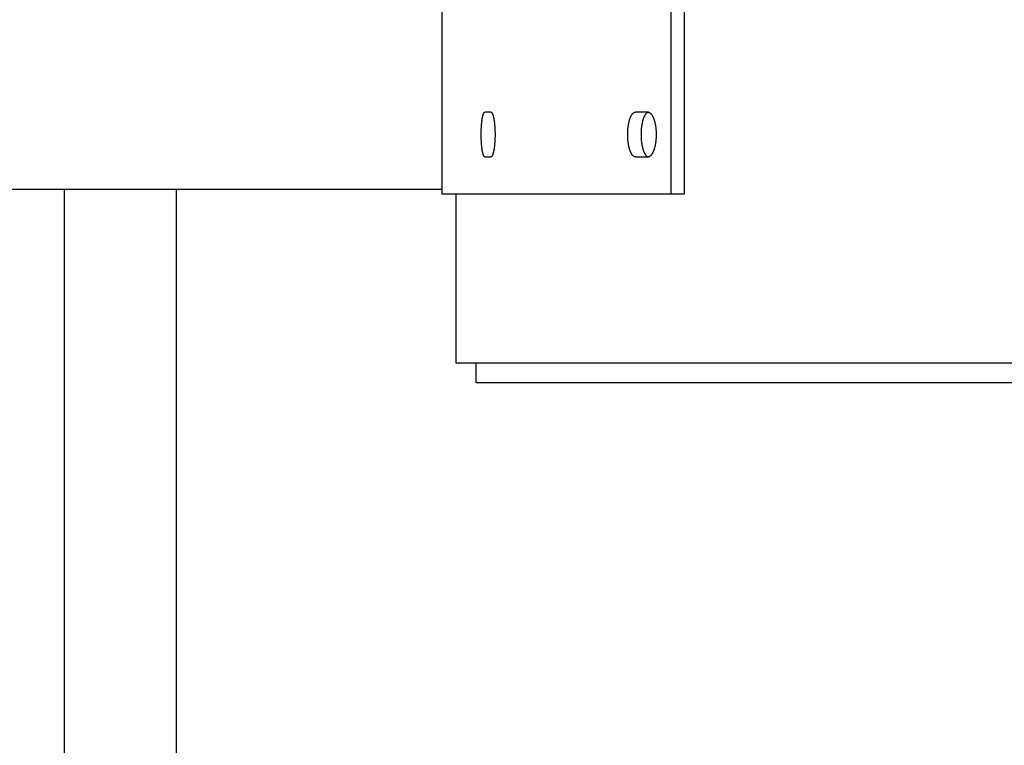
# Model space of a CAD drawing. Header units: inches. Extents: x 24 to 1128, y -58 to 748.
# Tile 299 of 656: x 387 to 399, y 607 to 616. Entities that reach past the tile are written whole.
import ezdxf

# ---------------------------------------------------------------- set-up
doc = ezdxf.new("R2010")
doc.units = ezdxf.units.IN
doc.header["$LTSCALE"] = 32
doc.header["$MEASUREMENT"] = 0
doc.layers.add('Dimension (ANSI)', color=7, linetype='Continuous', lineweight=25)
doc.layers.add('Visible (ANSI)', color=7, linetype='Continuous', lineweight=30)
doc.styles.add('Note Text (ANSI)', font='tahoma.ttf')
doc.dimstyles.new('SB Fraction-16 (ANSI)', dxfattribs={"dimscale": 32, "dimtxt": 0.125, "dimasz": 0.098425, "dimexe": 0.125, "dimexo": 0.0625, "dimgap": 0.031496, "dimtad": 0, "dimtih": 1, "dimtoh": 1, "dimdec": 4, "dimrnd": 1e-08, "dimzin": 0, "dimdsep": 46, "dimlunit": 5, "dimtxsty": 'Note Text (ANSI)', "dimcen": 0.09, "dimdle": 0.393701, "dimclrd": 256, "dimclre": 256, "dimclrt": 256, "dimadec": 0, "dimazin": 3, "dimtfac": 0.96, "dimtofl": 0, "dimtmove": 0, "dimatfit": 3, "dimfxl": 1, "dimfrac": 2, "dimtolj": 1, "dimtzin": 12, "dimlwd": -1, "dimlwe": -1, "dimarcsym": 0})

# ---------------------------------------------------------------- blocks, each defined once
blk = doc.blocks.new('*D19')
at = {"layer": 'Defpoints', "color": 0, "transparency": 16777216}
for p in [(494.281, 695.44), (330.501, 563.44), (494.281, 563.44)]:
    blk.add_point(p, dxfattribs=at)
at = {"layer": 'Dimension (ANSI)', "transparency": 16777216}
for p, q in [((492.281, 695.44), (326.501, 695.44)), ((330.501, 692.29), (330.501, 632.531)), ((330.501, 566.589), (330.501, 626.349)), ((492.281, 563.44), (326.501, 563.44))]:
    blk.add_line(p, q, dxfattribs=at)
for points in [[(329.976, 692.29), (331.026, 692.29), (330.501, 695.44)], [(329.976, 566.589), (331.026, 566.589), (330.501, 563.44)]]:
    blk.add_solid(points, dxfattribs=at)
at = {"layer": 'Dimension (ANSI)', "transparency": 16777216, "insert": (326.421, 631.523), "char_height": 4, "attachment_point": 1, "style": 'Note Text (ANSI)'}
blk.add_mtext('\\A1;132', dxfattribs=at)

msp = doc.modelspace()

# ---------------------------------------------------------------- linework, layer by layer
at = {"layer": 'Visible (ANSI)'}
for p, q in [((394.9207, 613.68978), (394.9207, 629.68978)), ((395.08612, 629.68978), (395.08612, 613.68978)), ((392.03541, 619.43978), (392.03541, 613.68978)), ((392.65184, 614.72103), (392.57567, 614.72103)), ((394.62888, 614.72103), (394.47203, 614.72103)), ((392.57567, 614.15853), (392.65184, 614.15853)), ((394.47203, 614.15853), (394.62888, 614.15853)), ((382.90563, 613.75228), (392.03541, 613.75228)), ((387.28063, 593.06478), (387.28063, 613.75228)), ((388.69063, 593.06478), (388.69063, 613.75228)), ((394.9207, 613.68978), (392.03541, 613.68978)), ((392.21443, 611.56478), (392.21443, 613.68978)), ((395.08612, 613.68978), (394.9207, 613.68978)), ((426.94495, 611.56478), (392.21443, 611.56478)), ((392.46443, 611.31478), (392.46443, 611.56478)), ((426.96555, 611.31478), (392.46443, 611.31478))]:
    msp.add_line(p, q, dxfattribs=at)
for points, knots in [([(392.57567, 614.15853), (392.57484, 614.15853), (392.57402, 614.15866), (392.5732, 614.15892), (392.57237, 614.15917), (392.57155, 614.15956), (392.57073, 614.16007), (392.56991, 614.16058), (392.5691, 614.16122), (392.56829, 614.16199), (392.56748, 614.16276), (392.56667, 614.16366), (392.56587, 614.16468), (392.56507, 614.1657), (392.56427, 614.16684), (392.56348, 614.16811), (392.56269, 614.16938), (392.56191, 614.17078), (392.56113, 614.1723), (392.56036, 614.17381), (392.55959, 614.17545), (392.55883, 614.17721), (392.55849, 614.178), (392.55815, 614.17881), (392.55781, 614.17965), (392.5574, 614.18068), (392.55699, 614.18174), (392.55658, 614.18285), (392.55584, 614.18484), (392.5551, 614.18696), (392.55438, 614.18918), (392.55366, 614.19141), (392.55295, 614.19376), (392.55225, 614.19621), (392.55155, 614.19867), (392.55086, 614.20123), (392.55018, 614.2039), (392.5495, 614.20658), (392.54884, 614.20936), (392.54819, 614.21224), (392.54754, 614.21513), (392.5469, 614.21812), (392.54627, 614.22121), (392.54565, 614.22429), (392.54504, 614.22748), (392.54444, 614.23077), (392.54384, 614.23405), (392.54326, 614.23743), (392.5427, 614.24091), (392.54267, 614.24107), (392.54264, 614.24123), (392.54262, 614.24139), (392.54208, 614.24471), (392.54155, 614.24811), (392.54104, 614.25159), (392.54051, 614.25524), (392.53999, 614.25897), (392.53949, 614.26278), (392.53898, 614.2666), (392.5385, 614.27049), (392.53803, 614.27447), (392.53756, 614.27844), (392.53711, 614.28248), (392.53667, 614.2866), (392.53624, 614.29072), (392.53582, 614.2949), (392.53543, 614.29915), (392.53503, 614.3034), (392.53465, 614.30772), (392.53429, 614.3121), (392.53393, 614.31646), (392.53359, 614.3209), (392.53326, 614.32539), (392.53307, 614.32805), (392.53289, 614.33073), (392.53271, 614.33343), (392.53259, 614.33527), (392.53247, 614.33713), (392.53235, 614.33899), (392.53207, 614.34358), (392.5318, 614.34821), (392.53156, 614.35287), (392.53131, 614.35754), (392.53109, 614.36225), (392.53088, 614.36699), (392.53068, 614.37173), (392.53049, 614.3765), (392.53033, 614.3813), (392.53016, 614.3861), (392.53002, 614.39093), (392.5299, 614.39578), (392.52977, 614.40063), (392.52967, 614.4055), (392.52959, 614.41038), (392.5295, 614.41526), (392.52944, 614.42015), (392.5294, 614.42506), (392.52936, 614.42996), (392.52934, 614.43487), (392.52934, 614.43978), (392.52934, 614.44045), (392.52934, 614.44112), (392.52934, 614.44179), (392.52934, 614.44603), (392.52936, 614.45027), (392.5294, 614.4545), (392.52944, 614.4594), (392.5295, 614.4643), (392.52959, 614.46918), (392.52967, 614.47406), (392.52977, 614.47893), (392.5299, 614.48378), (392.53002, 614.48863), (392.53016, 614.49345), (392.53033, 614.49825), (392.53049, 614.50306), (392.53068, 614.50783), (392.53088, 614.51257), (392.53109, 614.51731), (392.53131, 614.52202), (392.53156, 614.52669), (392.5318, 614.53135), (392.53207, 614.53598), (392.53235, 614.54057), (392.53247, 614.54249), (392.53259, 614.54439), (392.53272, 614.54629), (392.53289, 614.54894), (392.53307, 614.55157), (392.53326, 614.55417), (392.53359, 614.55866), (392.53393, 614.56309), (392.53429, 614.56746), (392.53465, 614.57184), (392.53503, 614.57616), (392.53543, 614.5804), (392.53582, 614.58466), (392.53624, 614.58884), (392.53667, 614.59296), (392.53711, 614.59708), (392.53756, 614.60112), (392.53803, 614.60509), (392.5385, 614.60906), (392.53898, 614.61296), (392.53949, 614.61678), (392.53999, 614.62059), (392.54051, 614.62432), (392.54104, 614.62797), (392.54134, 614.62997), (392.54163, 614.63194), (392.54194, 614.63389), (392.54219, 614.6355), (392.54244, 614.63708), (392.5427, 614.63865), (392.54326, 614.64213), (392.54384, 614.64551), (392.54444, 614.64879), (392.54504, 614.65208), (392.54565, 614.65526), (392.54627, 614.65835), (392.5469, 614.66144), (392.54754, 614.66443), (392.54819, 614.66732), (392.54884, 614.6702), (392.5495, 614.67298), (392.55018, 614.67566), (392.55086, 614.67833), (392.55155, 614.68089), (392.55225, 614.68335), (392.55295, 614.6858), (392.55366, 614.68815), (392.55438, 614.69038), (392.55495, 614.69212), (392.55552, 614.69379), (392.55609, 614.69539), (392.55625, 614.69584), (392.55642, 614.69628), (392.55658, 614.69671), (392.55732, 614.69871), (392.55807, 614.70059), (392.55883, 614.70235), (392.55959, 614.70411), (392.56036, 614.70575), (392.56113, 614.70726), (392.56191, 614.70878), (392.56269, 614.71018), (392.56348, 614.71145), (392.5642, 614.71259), (392.56491, 614.71364), (392.56564, 614.71458), (392.56571, 614.71468), (392.56579, 614.71479), (392.56587, 614.71488), (392.56667, 614.71591), (392.56748, 614.7168), (392.56829, 614.71757), (392.5691, 614.71834), (392.56991, 614.71898), (392.57073, 614.71949), (392.57155, 614.72), (392.57237, 614.72039), (392.5732, 614.72064), (392.57402, 614.7209), (392.57485, 614.72103), (392.57567, 614.72103)], [0, 0, 0, 0, 0.03753375, 0.03753375, 0.03753375, 0.07511791, 0.07511791, 0.07511791, 0.11273262, 0.11273262, 0.11273262, 0.15035619, 0.15035619, 0.15035619, 0.18796453, 0.18796453, 0.18796453, 0.22553089, 0.22553089, 0.22553089, 0.26302586, 0.26302586, 0.26302586, 0.2798106, 0.2798106, 0.2798106, 0.30044934, 0.30044934, 0.30044934, 0.33792873, 0.33792873, 0.33792873, 0.37546152, 0.37546152, 0.37546152, 0.41302294, 0.41302294, 0.41302294, 0.45058705, 0.45058705, 0.45058705, 0.48812737, 0.48812737, 0.48812737, 0.5256175, 0.5256175, 0.5256175, 0.56303181, 0.56303181, 0.56303181, 0.56477401, 0.56477401, 0.56477401, 0.60044105, 0.60044105, 0.60044105, 0.63792676, 0.63792676, 0.63792676, 0.67545329, 0.67545329, 0.67545329, 0.71298763, 0.71298763, 0.71298763, 0.75050087, 0.75050087, 0.75050087, 0.78796941, 0.78796941, 0.78796941, 0.82537629, 0.82537629, 0.82537629, 0.84754982, 0.84754982, 0.84754982, 0.86272882, 0.86272882, 0.86272882, 0.90015553, 0.90015553, 0.90015553, 0.93764653, 0.93764653, 0.93764653, 0.97516097, 0.97516097, 0.97516097, 1.01266632, 1.01266632, 1.01266632, 1.05013871, 1.05013871, 1.05013871, 1.08756226, 1.08756226, 1.08756226, 1.12492751, 1.12492751, 1.12492751, 1.13001951, 1.13001951, 1.13001951, 1.16227609, 1.16227609, 1.16227609, 1.19968134, 1.19968134, 1.19968134, 1.23713593, 1.23713593, 1.23713593, 1.27462498, 1.27462498, 1.27462498, 1.31212556, 1.31212556, 1.31212556, 1.34960602, 1.34960602, 1.34960602, 1.38702631, 1.38702631, 1.38702631, 1.40264214, 1.40264214, 1.40264214, 1.42437437, 1.42437437, 1.42437437, 1.46177282, 1.46177282, 1.46177282, 1.49922853, 1.49922853, 1.49922853, 1.5367238, 1.5367238, 1.5367238, 1.57423437, 1.57423437, 1.57423437, 1.61173071, 1.61173071, 1.61173071, 1.64917929, 1.64917929, 1.64917929, 1.66966031, 1.66966031, 1.66966031, 1.68656443, 1.68656443, 1.68656443, 1.72400456, 1.72400456, 1.72400456, 1.76150515, 1.76150515, 1.76150515, 1.79904069, 1.79904069, 1.79904069, 1.83658493, 1.83658493, 1.83658493, 1.87411158, 1.87411158, 1.87411158, 1.91159491, 1.91159491, 1.91159491, 1.94085364, 1.94085364, 1.94085364, 1.94901384, 1.94901384, 1.94901384, 1.98644045, 1.98644045, 1.98644045, 2.02389104, 2.02389104, 2.02389104, 2.06133937, 2.06133937, 2.06133937, 2.09513944, 2.09513944, 2.09513944, 2.09876243, 2.09876243, 2.09876243, 2.13620255, 2.13620255, 2.13620255, 2.17368058, 2.17368058, 2.17368058, 2.21117397, 2.21117397, 2.21117397, 2.24866188, 2.24866188, 2.24866188, 2.24866188]), ([(392.65184, 614.72103), (392.65273, 614.72103), (392.65361, 614.7209), (392.65449, 614.72064), (392.65538, 614.72039), (392.65626, 614.72), (392.65714, 614.71949), (392.65802, 614.71898), (392.6589, 614.71833), (392.65978, 614.71757), (392.66066, 614.7168), (392.66153, 614.7159), (392.6624, 614.71488), (392.66327, 614.71386), (392.66414, 614.71272), (392.665, 614.71145), (392.66586, 614.71018), (392.66672, 614.70878), (392.66757, 614.70726), (392.66842, 614.70575), (392.66926, 614.70411), (392.6701, 614.70235), (392.67047, 614.70156), (392.67085, 614.70075), (392.67122, 614.69991), (392.67168, 614.69888), (392.67213, 614.69781), (392.67258, 614.69671), (392.6734, 614.69472), (392.67421, 614.6926), (392.67501, 614.69038), (392.67581, 614.68815), (392.67661, 614.6858), (392.67739, 614.68335), (392.67817, 614.68089), (392.67893, 614.67833), (392.67969, 614.67566), (392.68045, 614.67298), (392.68119, 614.6702), (392.68192, 614.66732), (392.68265, 614.66443), (392.68337, 614.66144), (392.68407, 614.65835), (392.68478, 614.65527), (392.68547, 614.65208), (392.68614, 614.64879), (392.68681, 614.64551), (392.68747, 614.64213), (392.68812, 614.63865), (392.68815, 614.63849), (392.68817, 614.63833), (392.6882, 614.63817), (392.68882, 614.63485), (392.68941, 614.63145), (392.68999, 614.62797), (392.6906, 614.62432), (392.69119, 614.62059), (392.69176, 614.61678), (392.69234, 614.61296), (392.69289, 614.60906), (392.69343, 614.60509), (392.69396, 614.60112), (392.69448, 614.59708), (392.69498, 614.59296), (392.69547, 614.58884), (392.69595, 614.58466), (392.69641, 614.5804), (392.69686, 614.57616), (392.6973, 614.57184), (392.69772, 614.56746), (392.69813, 614.56309), (392.69853, 614.55866), (392.6989, 614.55417), (392.69912, 614.55151), (392.69933, 614.54883), (392.69954, 614.54613), (392.69968, 614.54429), (392.69982, 614.54243), (392.69995, 614.54057), (392.70028, 614.53598), (392.70058, 614.53135), (392.70087, 614.52669), (392.70115, 614.52202), (392.70141, 614.51731), (392.70165, 614.51257), (392.70189, 614.50783), (392.7021, 614.50306), (392.70229, 614.49825), (392.70248, 614.49345), (392.70265, 614.48863), (392.70279, 614.48378), (392.70294, 614.47893), (392.70306, 614.47406), (392.70315, 614.46918), (392.70325, 614.4643), (392.70332, 614.4594), (392.70337, 614.4545), (392.70342, 614.4496), (392.70344, 614.44469), (392.70344, 614.43978), (392.70344, 614.43911), (392.70344, 614.43844), (392.70344, 614.43777), (392.70343, 614.43353), (392.70341, 614.42929), (392.70337, 614.42506), (392.70332, 614.42015), (392.70325, 614.41526), (392.70315, 614.41038), (392.70306, 614.4055), (392.70294, 614.40063), (392.70279, 614.39578), (392.70265, 614.39093), (392.70248, 614.3861), (392.70229, 614.3813), (392.7021, 614.3765), (392.70189, 614.37173), (392.70165, 614.36699), (392.70141, 614.36225), (392.70115, 614.35754), (392.70087, 614.35287), (392.70058, 614.3482), (392.70028, 614.34358), (392.69995, 614.33899), (392.69981, 614.33707), (392.69967, 614.33517), (392.69953, 614.33327), (392.69932, 614.33062), (392.69911, 614.32799), (392.6989, 614.32539), (392.69853, 614.3209), (392.69813, 614.31647), (392.69772, 614.3121), (392.6973, 614.30772), (392.69686, 614.3034), (392.69641, 614.29915), (392.69595, 614.2949), (392.69547, 614.29072), (392.69498, 614.2866), (392.69448, 614.28248), (392.69396, 614.27844), (392.69343, 614.27447), (392.69289, 614.2705), (392.69234, 614.2666), (392.69176, 614.26278), (392.69119, 614.25897), (392.6906, 614.25524), (392.68999, 614.25159), (392.68966, 614.24959), (392.68932, 614.24762), (392.68898, 614.24567), (392.68869, 614.24406), (392.68841, 614.24247), (392.68812, 614.24091), (392.68747, 614.23743), (392.68681, 614.23405), (392.68614, 614.23077), (392.68547, 614.22748), (392.68478, 614.22429), (392.68407, 614.22121), (392.68337, 614.21812), (392.68265, 614.21513), (392.68192, 614.21224), (392.68119, 614.20936), (392.68045, 614.20658), (392.67969, 614.2039), (392.67893, 614.20123), (392.67817, 614.19867), (392.67739, 614.19621), (392.67661, 614.19376), (392.67581, 614.19141), (392.67501, 614.18918), (392.67439, 614.18744), (392.67376, 614.18577), (392.67312, 614.18417), (392.67294, 614.18372), (392.67276, 614.18328), (392.67258, 614.18285), (392.67176, 614.18085), (392.67093, 614.17897), (392.6701, 614.17721), (392.66926, 614.17545), (392.66842, 614.17381), (392.66757, 614.1723), (392.66672, 614.17078), (392.66586, 614.16938), (392.665, 614.16811), (392.66422, 614.16697), (392.66344, 614.16592), (392.66265, 614.16498), (392.66257, 614.16487), (392.66249, 614.16477), (392.6624, 614.16468), (392.66153, 614.16365), (392.66066, 614.16276), (392.65978, 614.16199), (392.6589, 614.16122), (392.65802, 614.16058), (392.65714, 614.16007), (392.65626, 614.15956), (392.65538, 614.15917), (392.65449, 614.15892), (392.65361, 614.15866), (392.65273, 614.15853), (392.65184, 614.15853)], [0, 0, 0, 0, 0.03753375, 0.03753375, 0.03753375, 0.07511791, 0.07511791, 0.07511791, 0.11273262, 0.11273262, 0.11273262, 0.15035619, 0.15035619, 0.15035619, 0.18796453, 0.18796453, 0.18796453, 0.22553089, 0.22553089, 0.22553089, 0.26302586, 0.26302586, 0.26302586, 0.2798106, 0.2798106, 0.2798106, 0.30044934, 0.30044934, 0.30044934, 0.33792873, 0.33792873, 0.33792873, 0.37546152, 0.37546152, 0.37546152, 0.41302294, 0.41302294, 0.41302294, 0.45058705, 0.45058705, 0.45058705, 0.48812737, 0.48812737, 0.48812737, 0.5256175, 0.5256175, 0.5256175, 0.56303181, 0.56303181, 0.56303181, 0.56477401, 0.56477401, 0.56477401, 0.60044105, 0.60044105, 0.60044105, 0.63792676, 0.63792676, 0.63792676, 0.67545329, 0.67545329, 0.67545329, 0.71298763, 0.71298763, 0.71298763, 0.75050087, 0.75050087, 0.75050087, 0.78796941, 0.78796941, 0.78796941, 0.82537629, 0.82537629, 0.82537629, 0.84754982, 0.84754982, 0.84754982, 0.86272882, 0.86272882, 0.86272882, 0.90015553, 0.90015553, 0.90015553, 0.93764653, 0.93764653, 0.93764653, 0.97516097, 0.97516097, 0.97516097, 1.01266632, 1.01266632, 1.01266632, 1.05013871, 1.05013871, 1.05013871, 1.08756226, 1.08756226, 1.08756226, 1.12492751, 1.12492751, 1.12492751, 1.13001951, 1.13001951, 1.13001951, 1.16227609, 1.16227609, 1.16227609, 1.19968134, 1.19968134, 1.19968134, 1.23713593, 1.23713593, 1.23713593, 1.27462498, 1.27462498, 1.27462498, 1.31212556, 1.31212556, 1.31212556, 1.34960602, 1.34960602, 1.34960602, 1.38702631, 1.38702631, 1.38702631, 1.40264214, 1.40264214, 1.40264214, 1.42437437, 1.42437437, 1.42437437, 1.46177282, 1.46177282, 1.46177282, 1.49922853, 1.49922853, 1.49922853, 1.5367238, 1.5367238, 1.5367238, 1.57423437, 1.57423437, 1.57423437, 1.61173071, 1.61173071, 1.61173071, 1.64917929, 1.64917929, 1.64917929, 1.66966031, 1.66966031, 1.66966031, 1.68656443, 1.68656443, 1.68656443, 1.72400456, 1.72400456, 1.72400456, 1.76150515, 1.76150515, 1.76150515, 1.79904069, 1.79904069, 1.79904069, 1.83658493, 1.83658493, 1.83658493, 1.87411158, 1.87411158, 1.87411158, 1.91159491, 1.91159491, 1.91159491, 1.94085364, 1.94085364, 1.94085364, 1.94901384, 1.94901384, 1.94901384, 1.98644045, 1.98644045, 1.98644045, 2.02389104, 2.02389104, 2.02389104, 2.06133937, 2.06133937, 2.06133937, 2.09513944, 2.09513944, 2.09513944, 2.09876243, 2.09876243, 2.09876243, 2.13620255, 2.13620255, 2.13620255, 2.17368058, 2.17368058, 2.17368058, 2.21117397, 2.21117397, 2.21117397, 2.24866188, 2.24866188, 2.24866188, 2.24866188]), ([(394.47203, 614.15853), (394.47029, 614.15853), (394.46856, 614.15866), (394.46683, 614.15892), (394.4651, 614.15917), (394.46337, 614.15956), (394.46165, 614.16007), (394.45993, 614.16058), (394.45822, 614.16122), (394.45651, 614.16199), (394.45481, 614.16276), (394.45311, 614.16366), (394.45142, 614.16468), (394.44973, 614.1657), (394.44805, 614.16684), (394.44639, 614.16811), (394.44472, 614.16938), (394.44307, 614.17078), (394.44143, 614.1723), (394.43979, 614.17381), (394.43817, 614.17545), (394.43656, 614.17721), (394.43584, 614.178), (394.43512, 614.17881), (394.43441, 614.17965), (394.43353, 614.18068), (394.43266, 614.18174), (394.43179, 614.18285), (394.43022, 614.18484), (394.42867, 614.18696), (394.42714, 614.18918), (394.42561, 614.19141), (394.4241, 614.19376), (394.42261, 614.19621), (394.42112, 614.19867), (394.41966, 614.20123), (394.41822, 614.2039), (394.41679, 614.20658), (394.41537, 614.20936), (394.41399, 614.21224), (394.4126, 614.21513), (394.41124, 614.21812), (394.40991, 614.22121), (394.40858, 614.22429), (394.40728, 614.22748), (394.40601, 614.23077), (394.40474, 614.23405), (394.4035, 614.23743), (394.40229, 614.24091), (394.40223, 614.24107), (394.40217, 614.24123), (394.40212, 614.24139), (394.40097, 614.24471), (394.39985, 614.24811), (394.39876, 614.25159), (394.39762, 614.25524), (394.39651, 614.25897), (394.39543, 614.26278), (394.39436, 614.2666), (394.39332, 614.27049), (394.39232, 614.27447), (394.39131, 614.27844), (394.39035, 614.28248), (394.38942, 614.2866), (394.38849, 614.29072), (394.3876, 614.2949), (394.38675, 614.29915), (394.3859, 614.3034), (394.38508, 614.30772), (394.38431, 614.3121), (394.38354, 614.31646), (394.3828, 614.3209), (394.38211, 614.32539), (394.3817, 614.32805), (394.3813, 614.33073), (394.38092, 614.33343), (394.38066, 614.33527), (394.38041, 614.33713), (394.38016, 614.33899), (394.37955, 614.34358), (394.37898, 614.34821), (394.37846, 614.35287), (394.37793, 614.35754), (394.37745, 614.36225), (394.37701, 614.36699), (394.37657, 614.37173), (394.37617, 614.3765), (394.37582, 614.3813), (394.37546, 614.3861), (394.37515, 614.39093), (394.37489, 614.39578), (394.37462, 614.40063), (394.3744, 614.4055), (394.37422, 614.41038), (394.37404, 614.41526), (394.37391, 614.42015), (394.37382, 614.42506), (394.37373, 614.42996), (394.37369, 614.43487), (394.37369, 614.43978), (394.37369, 614.44045), (394.37369, 614.44112), (394.37369, 614.44179), (394.3737, 614.44603), (394.37374, 614.45027), (394.37382, 614.4545), (394.37391, 614.4594), (394.37404, 614.4643), (394.37422, 614.46918), (394.3744, 614.47406), (394.37462, 614.47893), (394.37489, 614.48378), (394.37515, 614.48863), (394.37546, 614.49345), (394.37582, 614.49825), (394.37617, 614.50306), (394.37657, 614.50783), (394.37701, 614.51257), (394.37745, 614.51731), (394.37793, 614.52202), (394.37846, 614.52669), (394.37898, 614.53135), (394.37955, 614.53598), (394.38016, 614.54057), (394.38041, 614.54249), (394.38068, 614.54439), (394.38095, 614.54629), (394.38132, 614.54894), (394.38171, 614.55157), (394.38211, 614.55417), (394.3828, 614.55866), (394.38354, 614.56309), (394.38431, 614.56746), (394.38508, 614.57184), (394.3859, 614.57616), (394.38675, 614.5804), (394.3876, 614.58466), (394.38849, 614.58884), (394.38942, 614.59296), (394.39035, 614.59708), (394.39131, 614.60112), (394.39232, 614.60509), (394.39332, 614.60906), (394.39436, 614.61296), (394.39543, 614.61678), (394.39651, 614.62059), (394.39762, 614.62432), (394.39876, 614.62797), (394.39938, 614.62997), (394.40002, 614.63194), (394.40067, 614.63389), (394.4012, 614.6355), (394.40174, 614.63708), (394.40229, 614.63865), (394.4035, 614.64213), (394.40474, 614.64551), (394.40601, 614.64879), (394.40728, 614.65208), (394.40858, 614.65526), (394.40991, 614.65835), (394.41124, 614.66144), (394.4126, 614.66443), (394.41399, 614.66732), (394.41537, 614.6702), (394.41679, 614.67298), (394.41822, 614.67566), (394.41966, 614.67833), (394.42112, 614.68089), (394.42261, 614.68335), (394.4241, 614.6858), (394.42561, 614.68815), (394.42714, 614.69038), (394.42833, 614.69212), (394.42954, 614.69379), (394.43077, 614.69539), (394.43111, 614.69584), (394.43145, 614.69628), (394.43179, 614.69671), (394.43336, 614.69871), (394.43495, 614.70059), (394.43656, 614.70235), (394.43817, 614.70411), (394.43979, 614.70575), (394.44143, 614.70726), (394.44307, 614.70878), (394.44472, 614.71018), (394.44639, 614.71145), (394.44789, 614.71259), (394.4494, 614.71364), (394.45093, 614.71458), (394.45109, 614.71468), (394.45126, 614.71479), (394.45142, 614.71488), (394.45311, 614.71591), (394.45481, 614.7168), (394.45651, 614.71757), (394.45822, 614.71834), (394.45994, 614.71898), (394.46165, 614.71949), (394.46338, 614.72), (394.4651, 614.72039), (394.46683, 614.72064), (394.46856, 614.7209), (394.47029, 614.72103), (394.47203, 614.72103)], [0, 0, 0, 0, 0.03753375, 0.03753375, 0.03753375, 0.07511791, 0.07511791, 0.07511791, 0.11273262, 0.11273262, 0.11273262, 0.15035619, 0.15035619, 0.15035619, 0.18796453, 0.18796453, 0.18796453, 0.22553089, 0.22553089, 0.22553089, 0.26302586, 0.26302586, 0.26302586, 0.2798106, 0.2798106, 0.2798106, 0.30044934, 0.30044934, 0.30044934, 0.33792873, 0.33792873, 0.33792873, 0.37546152, 0.37546152, 0.37546152, 0.41302294, 0.41302294, 0.41302294, 0.45058705, 0.45058705, 0.45058705, 0.48812737, 0.48812737, 0.48812737, 0.5256175, 0.5256175, 0.5256175, 0.56303181, 0.56303181, 0.56303181, 0.56477401, 0.56477401, 0.56477401, 0.60044105, 0.60044105, 0.60044105, 0.63792676, 0.63792676, 0.63792676, 0.67545329, 0.67545329, 0.67545329, 0.71298763, 0.71298763, 0.71298763, 0.75050087, 0.75050087, 0.75050087, 0.78796941, 0.78796941, 0.78796941, 0.82537629, 0.82537629, 0.82537629, 0.84754982, 0.84754982, 0.84754982, 0.86272882, 0.86272882, 0.86272882, 0.90015553, 0.90015553, 0.90015553, 0.93764653, 0.93764653, 0.93764653, 0.97516097, 0.97516097, 0.97516097, 1.01266632, 1.01266632, 1.01266632, 1.05013871, 1.05013871, 1.05013871, 1.08756226, 1.08756226, 1.08756226, 1.12492751, 1.12492751, 1.12492751, 1.13001951, 1.13001951, 1.13001951, 1.16227609, 1.16227609, 1.16227609, 1.19968134, 1.19968134, 1.19968134, 1.23713593, 1.23713593, 1.23713593, 1.27462498, 1.27462498, 1.27462498, 1.31212556, 1.31212556, 1.31212556, 1.34960602, 1.34960602, 1.34960602, 1.38702631, 1.38702631, 1.38702631, 1.40264214, 1.40264214, 1.40264214, 1.42437437, 1.42437437, 1.42437437, 1.46177282, 1.46177282, 1.46177282, 1.49922853, 1.49922853, 1.49922853, 1.5367238, 1.5367238, 1.5367238, 1.57423437, 1.57423437, 1.57423437, 1.61173071, 1.61173071, 1.61173071, 1.64917929, 1.64917929, 1.64917929, 1.66966031, 1.66966031, 1.66966031, 1.68656443, 1.68656443, 1.68656443, 1.72400456, 1.72400456, 1.72400456, 1.76150515, 1.76150515, 1.76150515, 1.79904069, 1.79904069, 1.79904069, 1.83658493, 1.83658493, 1.83658493, 1.87411158, 1.87411158, 1.87411158, 1.91159491, 1.91159491, 1.91159491, 1.94085364, 1.94085364, 1.94085364, 1.94901384, 1.94901384, 1.94901384, 1.98644045, 1.98644045, 1.98644045, 2.02389104, 2.02389104, 2.02389104, 2.06133937, 2.06133937, 2.06133937, 2.09513944, 2.09513944, 2.09513944, 2.09876243, 2.09876243, 2.09876243, 2.13620255, 2.13620255, 2.13620255, 2.17368058, 2.17368058, 2.17368058, 2.21117397, 2.21117397, 2.21117397, 2.24866188, 2.24866188, 2.24866188, 2.24866188]), ([(394.63432, 614.72063), (394.63262, 614.72038), (394.63092, 614.71999), (394.62923, 614.71949), (394.62752, 614.71898), (394.62582, 614.71833), (394.62412, 614.71757), (394.62242, 614.7168), (394.62073, 614.7159), (394.61905, 614.71488), (394.61737, 614.71386), (394.6157, 614.71272), (394.61404, 614.71145), (394.61238, 614.71018), (394.61074, 614.70878), (394.6091, 614.70726), (394.60747, 614.70575), (394.60586, 614.70411), (394.60426, 614.70235), (394.6036, 614.70162), (394.60294, 614.70088), (394.60228, 614.70011), (394.60135, 614.69902), (394.60043, 614.69789), (394.59951, 614.69671), (394.59795, 614.69472), (394.5964, 614.6926), (394.59488, 614.69038), (394.59336, 614.68815), (394.59185, 614.6858), (394.59037, 614.68335), (394.5889, 614.68089), (394.58744, 614.67833), (394.58601, 614.67566), (394.58458, 614.67298), (394.58317, 614.6702), (394.58179, 614.66732), (394.58041, 614.66443), (394.57906, 614.66144), (394.57773, 614.65835), (394.57641, 614.65527), (394.57512, 614.65208), (394.57385, 614.64879), (394.57261, 614.64556), (394.57139, 614.64224), (394.5702, 614.63882), (394.56898, 614.63529), (394.56779, 614.63167), (394.56663, 614.62797), (394.5655, 614.62432), (394.56439, 614.62059), (394.56332, 614.61678), (394.56225, 614.61296), (394.56122, 614.60906), (394.56022, 614.60509), (394.55922, 614.60112), (394.55826, 614.59708), (394.55734, 614.59296), (394.55642, 614.58884), (394.55553, 614.58466), (394.55468, 614.5804), (394.55383, 614.57616), (394.55302, 614.57184), (394.55225, 614.56746), (394.55149, 614.56309), (394.55076, 614.55866), (394.55007, 614.55417), (394.54969, 614.55173), (394.54933, 614.54927), (394.54897, 614.54679), (394.54868, 614.54473), (394.5484, 614.54265), (394.54812, 614.54057), (394.54751, 614.53598), (394.54695, 614.53135), (394.54643, 614.52669), (394.5459, 614.52202), (394.54542, 614.51731), (394.54498, 614.51257), (394.54455, 614.50783), (394.54415, 614.50306), (394.5438, 614.49825), (394.54345, 614.49345), (394.54314, 614.48863), (394.54287, 614.48378), (394.54261, 614.47893), (394.54239, 614.47406), (394.54221, 614.46918), (394.54204, 614.4643), (394.5419, 614.4594), (394.54181, 614.4545), (394.54173, 614.4496), (394.54168, 614.44469), (394.54168, 614.43978), (394.54168, 614.43919), (394.54168, 614.4386), (394.54168, 614.43801), (394.54169, 614.43369), (394.54174, 614.42937), (394.54181, 614.42506), (394.5419, 614.42016), (394.54204, 614.41526), (394.54221, 614.41038), (394.54239, 614.4055), (394.54261, 614.40063), (394.54287, 614.39578), (394.54314, 614.39093), (394.54345, 614.3861), (394.5438, 614.3813), (394.54415, 614.3765), (394.54455, 614.37173), (394.54498, 614.36699), (394.54542, 614.36225), (394.5459, 614.35754), (394.54643, 614.35287), (394.54695, 614.3482), (394.54751, 614.34358), (394.54812, 614.33899), (394.54839, 614.33699), (394.54866, 614.335), (394.54894, 614.33302), (394.5493, 614.33046), (394.54968, 614.32791), (394.55007, 614.32539), (394.55076, 614.3209), (394.55149, 614.31647), (394.55225, 614.3121), (394.55302, 614.30772), (394.55383, 614.3034), (394.55468, 614.29915), (394.55553, 614.2949), (394.55642, 614.29072), (394.55734, 614.2866), (394.55826, 614.28248), (394.55922, 614.27844), (394.56022, 614.27447), (394.56122, 614.2705), (394.56225, 614.2666), (394.56332, 614.26278), (394.56439, 614.25897), (394.5655, 614.25524), (394.56663, 614.25159), (394.5673, 614.24944), (394.56799, 614.24732), (394.56868, 614.24523), (394.56916, 614.24378), (394.56965, 614.24233), (394.57015, 614.24091), (394.57135, 614.23743), (394.57259, 614.23405), (394.57385, 614.23077), (394.57512, 614.22748), (394.57641, 614.2243), (394.57773, 614.22121), (394.57906, 614.21812), (394.58041, 614.21513), (394.58179, 614.21224), (394.58317, 614.20936), (394.58458, 614.20658), (394.58601, 614.2039), (394.58744, 614.20123), (394.58889, 614.19867), (394.59037, 614.19621), (394.59185, 614.19376), (394.59336, 614.19141), (394.59488, 614.18918), (394.59614, 614.18735), (394.59741, 614.18559), (394.59869, 614.1839), (394.59897, 614.18355), (394.59924, 614.18319), (394.59951, 614.18285), (394.60108, 614.18085), (394.60266, 614.17897), (394.60426, 614.17721), (394.60586, 614.17545), (394.60747, 614.17381), (394.6091, 614.1723), (394.61073, 614.17078), (394.61238, 614.16938), (394.61404, 614.16811), (394.61557, 614.16694), (394.61711, 614.16587), (394.61867, 614.16491), (394.61879, 614.16483), (394.61892, 614.16475), (394.61905, 614.16468), (394.62073, 614.16365), (394.62242, 614.16276), (394.62412, 614.16199), (394.62582, 614.16122), (394.62752, 614.16058), (394.62923, 614.16007), (394.63092, 614.15956), (394.63262, 614.15918), (394.63432, 614.15893)], [0.03786375, 0.03786375, 0.03786375, 0.03786375, 0.07477011, 0.07477011, 0.07477011, 0.11221476, 0.11221476, 0.11221476, 0.14967087, 0.14967087, 0.14967087, 0.18711443, 0.18711443, 0.18711443, 0.22451872, 0.22451872, 0.22451872, 0.26185438, 0.26185438, 0.26185438, 0.27724134, 0.27724134, 0.27724134, 0.29912627, 0.29912627, 0.29912627, 0.33646374, 0.33646374, 0.33646374, 0.37386144, 0.37386144, 0.37386144, 0.41129453, 0.41129453, 0.41129453, 0.448737, 0.448737, 0.448737, 0.48616228, 0.48616228, 0.48616228, 0.52354386, 0.52354386, 0.52354386, 0.56025946, 0.56025946, 0.56025946, 0.59818206, 0.59818206, 0.59818206, 0.63559055, 0.63559055, 0.63559055, 0.67304592, 0.67304592, 0.67304592, 0.71051546, 0.71051546, 0.71051546, 0.74797052, 0.74797052, 0.74797052, 0.78538771, 0.78538771, 0.78538771, 0.82275027, 0.82275027, 0.82275027, 0.84310113, 0.84310113, 0.84310113, 0.86006908, 0.86006908, 0.86006908, 0.89746809, 0.89746809, 0.89746809, 0.93493142, 0.93493142, 0.93493142, 0.97241931, 0.97241931, 0.97241931, 1.0099003, 1.0099003, 1.0099003, 1.0473516, 1.0473516, 1.0473516, 1.08475837, 1.08475837, 1.08475837, 1.12211212, 1.12211212, 1.12211212, 1.12660907, 1.12660907, 1.12660907, 1.15945188, 1.15945188, 1.15945188, 1.19684217, 1.19684217, 1.19684217, 1.23427634, 1.23427634, 1.23427634, 1.2717406, 1.2717406, 1.2717406, 1.3092132, 1.3092132, 1.3092132, 1.34666365, 1.34666365, 1.34666365, 1.38405309, 1.38405309, 1.38405309, 1.40031655, 1.40031655, 1.40031655, 1.42136738, 1.42136738, 1.42136738, 1.45872459, 1.45872459, 1.45872459, 1.49613214, 1.49613214, 1.49613214, 1.53357217, 1.53357217, 1.53357217, 1.57102028, 1.57102028, 1.57102028, 1.60844684, 1.60844684, 1.60844684, 1.64581832, 1.64581832, 1.64581832, 1.66777801, 1.66777801, 1.66777801, 1.68311552, 1.68311552, 1.68311552, 1.72045551, 1.72045551, 1.72045551, 1.75784847, 1.75784847, 1.75784847, 1.79526903, 1.79526903, 1.79526903, 1.83269112, 1.83269112, 1.83269112, 1.87008859, 1.87008859, 1.87008859, 1.90743593, 1.90743593, 1.90743593, 1.9381946, 1.9381946, 1.9381946, 1.94471104, 1.94471104, 1.94471104, 1.98198396, 1.98198396, 1.98198396, 2.01927662, 2.01927662, 2.01927662, 2.05656246, 2.05656246, 2.05656246, 2.09100873, 2.09100873, 2.09100873, 2.09381797, 2.09381797, 2.09381797, 2.13108505, 2.13108505, 2.13108505, 2.16838813, 2.16838813, 2.16838813, 2.20520079, 2.20520079, 2.20520079, 2.20520079]), ([(394.62888, 614.72103), (394.63067, 614.72103), (394.63246, 614.7209), (394.63424, 614.72064), (394.63603, 614.72039), (394.63781, 614.72), (394.63959, 614.71949), (394.64137, 614.71898), (394.64315, 614.71833), (394.64492, 614.71757), (394.64669, 614.7168), (394.64845, 614.7159), (394.65021, 614.71488), (394.65196, 614.71386), (394.65371, 614.71272), (394.65544, 614.71145), (394.65717, 614.71018), (394.6589, 614.70878), (394.66061, 614.70726), (394.66231, 614.70575), (394.66401, 614.70411), (394.66569, 614.70235), (394.66644, 614.70156), (394.66719, 614.70075), (394.66794, 614.69991), (394.66886, 614.69888), (394.66977, 614.69781), (394.67068, 614.69671), (394.67232, 614.69472), (394.67395, 614.6926), (394.67555, 614.69038), (394.67716, 614.68815), (394.67874, 614.6858), (394.68031, 614.68335), (394.68187, 614.68089), (394.68341, 614.67833), (394.68492, 614.67566), (394.68643, 614.67298), (394.68792, 614.6702), (394.68938, 614.66732), (394.69084, 614.66443), (394.69228, 614.66144), (394.69368, 614.65835), (394.69509, 614.65527), (394.69646, 614.65208), (394.69781, 614.64879), (394.69915, 614.64551), (394.70047, 614.64213), (394.70175, 614.63865), (394.70181, 614.63849), (394.70187, 614.63833), (394.70193, 614.63817), (394.70314, 614.63485), (394.70433, 614.63145), (394.70549, 614.62797), (394.7067, 614.62432), (394.70788, 614.62059), (394.70902, 614.61678), (394.71016, 614.61296), (394.71126, 614.60906), (394.71233, 614.60509), (394.71339, 614.60112), (394.71442, 614.59708), (394.71541, 614.59296), (394.7164, 614.58884), (394.71735, 614.58466), (394.71826, 614.5804), (394.71916, 614.57616), (394.72003, 614.57184), (394.72086, 614.56746), (394.72168, 614.56309), (394.72246, 614.55866), (394.7232, 614.55417), (394.72364, 614.55151), (394.72406, 614.54883), (394.72447, 614.54613), (394.72475, 614.54429), (394.72502, 614.54243), (394.72529, 614.54057), (394.72594, 614.53598), (394.72655, 614.53135), (394.72711, 614.52669), (394.72767, 614.52202), (394.72819, 614.51731), (394.72866, 614.51257), (394.72913, 614.50783), (394.72956, 614.50306), (394.72993, 614.49825), (394.73031, 614.49345), (394.73064, 614.48863), (394.73093, 614.48378), (394.73121, 614.47893), (394.73145, 614.47406), (394.73164, 614.46918), (394.73183, 614.4643), (394.73197, 614.4594), (394.73207, 614.4545), (394.73216, 614.4496), (394.73221, 614.44469), (394.73221, 614.43978), (394.73221, 614.43911), (394.73221, 614.43844), (394.73221, 614.43777), (394.7322, 614.43353), (394.73215, 614.42929), (394.73207, 614.42506), (394.73197, 614.42015), (394.73183, 614.41526), (394.73164, 614.41038), (394.73145, 614.4055), (394.73121, 614.40063), (394.73093, 614.39578), (394.73064, 614.39093), (394.73031, 614.3861), (394.72993, 614.3813), (394.72956, 614.3765), (394.72913, 614.37173), (394.72866, 614.36699), (394.72819, 614.36225), (394.72767, 614.35754), (394.72711, 614.35287), (394.72655, 614.3482), (394.72594, 614.34358), (394.72529, 614.33899), (394.72502, 614.33707), (394.72474, 614.33517), (394.72445, 614.33327), (394.72405, 614.33062), (394.72363, 614.32799), (394.7232, 614.32539), (394.72246, 614.3209), (394.72168, 614.31647), (394.72086, 614.3121), (394.72003, 614.30772), (394.71916, 614.3034), (394.71826, 614.29915), (394.71735, 614.2949), (394.7164, 614.29072), (394.71541, 614.2866), (394.71442, 614.28248), (394.71339, 614.27844), (394.71233, 614.27447), (394.71126, 614.2705), (394.71016, 614.2666), (394.70902, 614.26278), (394.70788, 614.25897), (394.7067, 614.25524), (394.70549, 614.25159), (394.70482, 614.24959), (394.70415, 614.24762), (394.70346, 614.24567), (394.7029, 614.24406), (394.70233, 614.24247), (394.70175, 614.24091), (394.70047, 614.23743), (394.69915, 614.23405), (394.69781, 614.23077), (394.69646, 614.22748), (394.69509, 614.22429), (394.69368, 614.22121), (394.69228, 614.21812), (394.69084, 614.21513), (394.68938, 614.21224), (394.68792, 614.20936), (394.68643, 614.20658), (394.68492, 614.2039), (394.68341, 614.20123), (394.68187, 614.19867), (394.68031, 614.19621), (394.67874, 614.19376), (394.67716, 614.19141), (394.67555, 614.18918), (394.6743, 614.18744), (394.67303, 614.18577), (394.67175, 614.18417), (394.67139, 614.18372), (394.67104, 614.18328), (394.67068, 614.18285), (394.66903, 614.18085), (394.66737, 614.17897), (394.66569, 614.17721), (394.66401, 614.17545), (394.66232, 614.17381), (394.66061, 614.1723), (394.6589, 614.17078), (394.65718, 614.16938), (394.65544, 614.16811), (394.65388, 614.16697), (394.6523, 614.16592), (394.65072, 614.16498), (394.65055, 614.16487), (394.65038, 614.16477), (394.65021, 614.16468), (394.64845, 614.16365), (394.64669, 614.16276), (394.64492, 614.16199), (394.64315, 614.16122), (394.64137, 614.16058), (394.63959, 614.16007), (394.63781, 614.15956), (394.63603, 614.15917), (394.63424, 614.15892), (394.63246, 614.15866), (394.63067, 614.15853), (394.62888, 614.15853)], [0, 0, 0, 0, 0.03753375, 0.03753375, 0.03753375, 0.07511791, 0.07511791, 0.07511791, 0.11273262, 0.11273262, 0.11273262, 0.15035619, 0.15035619, 0.15035619, 0.18796453, 0.18796453, 0.18796453, 0.22553089, 0.22553089, 0.22553089, 0.26302586, 0.26302586, 0.26302586, 0.2798106, 0.2798106, 0.2798106, 0.30044934, 0.30044934, 0.30044934, 0.33792873, 0.33792873, 0.33792873, 0.37546152, 0.37546152, 0.37546152, 0.41302294, 0.41302294, 0.41302294, 0.45058705, 0.45058705, 0.45058705, 0.48812737, 0.48812737, 0.48812737, 0.5256175, 0.5256175, 0.5256175, 0.56303181, 0.56303181, 0.56303181, 0.56477401, 0.56477401, 0.56477401, 0.60044105, 0.60044105, 0.60044105, 0.63792676, 0.63792676, 0.63792676, 0.67545329, 0.67545329, 0.67545329, 0.71298763, 0.71298763, 0.71298763, 0.75050087, 0.75050087, 0.75050087, 0.78796941, 0.78796941, 0.78796941, 0.82537629, 0.82537629, 0.82537629, 0.84754982, 0.84754982, 0.84754982, 0.86272882, 0.86272882, 0.86272882, 0.90015553, 0.90015553, 0.90015553, 0.93764653, 0.93764653, 0.93764653, 0.97516097, 0.97516097, 0.97516097, 1.01266632, 1.01266632, 1.01266632, 1.05013871, 1.05013871, 1.05013871, 1.08756226, 1.08756226, 1.08756226, 1.12492751, 1.12492751, 1.12492751, 1.13001951, 1.13001951, 1.13001951, 1.16227609, 1.16227609, 1.16227609, 1.19968134, 1.19968134, 1.19968134, 1.23713593, 1.23713593, 1.23713593, 1.27462498, 1.27462498, 1.27462498, 1.31212556, 1.31212556, 1.31212556, 1.34960602, 1.34960602, 1.34960602, 1.38702631, 1.38702631, 1.38702631, 1.40264214, 1.40264214, 1.40264214, 1.42437437, 1.42437437, 1.42437437, 1.46177282, 1.46177282, 1.46177282, 1.49922853, 1.49922853, 1.49922853, 1.5367238, 1.5367238, 1.5367238, 1.57423437, 1.57423437, 1.57423437, 1.61173071, 1.61173071, 1.61173071, 1.64917929, 1.64917929, 1.64917929, 1.66966031, 1.66966031, 1.66966031, 1.68656443, 1.68656443, 1.68656443, 1.72400456, 1.72400456, 1.72400456, 1.76150515, 1.76150515, 1.76150515, 1.79904069, 1.79904069, 1.79904069, 1.83658493, 1.83658493, 1.83658493, 1.87411158, 1.87411158, 1.87411158, 1.91159491, 1.91159491, 1.91159491, 1.94085364, 1.94085364, 1.94085364, 1.94901384, 1.94901384, 1.94901384, 1.98644045, 1.98644045, 1.98644045, 2.02389104, 2.02389104, 2.02389104, 2.06133937, 2.06133937, 2.06133937, 2.09513944, 2.09513944, 2.09513944, 2.09876243, 2.09876243, 2.09876243, 2.13620255, 2.13620255, 2.13620255, 2.17368058, 2.17368058, 2.17368058, 2.21117397, 2.21117397, 2.21117397, 2.24866188, 2.24866188, 2.24866188, 2.24866188])]:
    msp.add_open_spline(points, degree=3, knots=knots, dxfattribs=at)

# ---------------------------------------------------------------- dimensions: what is measured, and where the dimension line sits
at = {"layer": 'Dimension (ANSI)'}
dim = msp.add_linear_dim(base=(330.50111, 563.43978), p1=(494.28063, 695.43978), p2=(494.28063, 563.43978), angle=90, dimstyle='SB Fraction-16 (ANSI)', override={"dimgap": 0.031496, "dimdec": 4, "dimtol": 0, "dimlim": 0, "dimtp": 0, "dimtm": 0, "dimtdec": 2, "dimatfit": 1}, dxfattribs=at)
dim.commit()
dim.dimension.update_dxf_attribs({"geometry": '*D19', "text_midpoint": (330.50111, 629.43978), "dimtype": 160})

doc.saveas('drawing.dxf')
